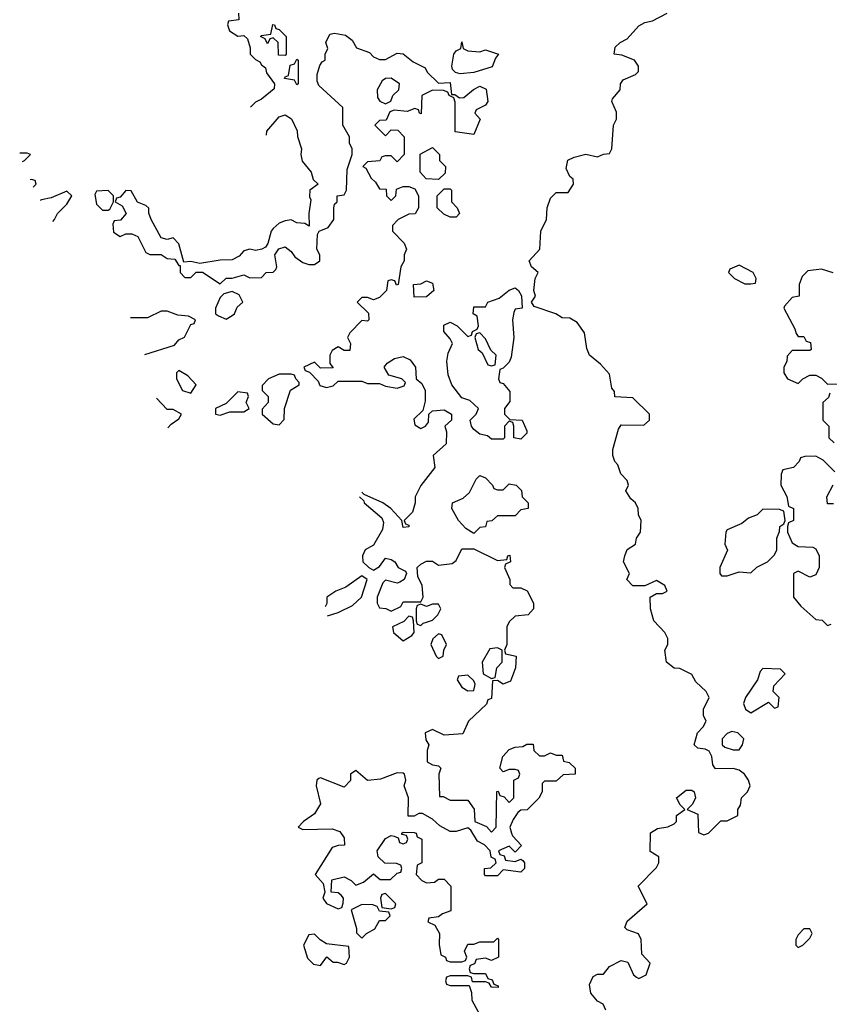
# Model space of a CAD drawing. Header units: inches. Extents: x 2701323 to 2964515, y 494916 to 722124.
# Tile 598 of 656: x 2832270 to 2835016, y 694490 to 697827. Entities that reach past the tile are written whole.
import ezdxf

# ---------------------------------------------------------------- set-up
doc = ezdxf.new("R2010")
doc.units = ezdxf.units.IN
doc.header["$MEASUREMENT"] = 0
doc.layers.add('C8639', color=7, linetype='Continuous')

msp = doc.modelspace()

# ---------------------------------------------------------------- linework, layer by layer
at = {"layer": 'C8639', "color": 2, "elevation": 2}
for points in [[(2833012, 697850), (2833012.7, 697827.3), (2832978, 697822), (2832974, 697810), (2832981, 697790), (2833010, 697772), (2833030, 697774), (2833042, 697762), (2833052, 697732), (2833052, 697710), (2833070, 697692), (2833084.7, 697684.7), (2833090, 697674), (2833103.6, 697663.6), (2833107.1, 697647.1), (2833134, 697610), (2833132.7, 697592.7), (2833090, 697558), (2833070, 697548), (2833053, 697531)], [(2834258, 694470), (2834248.7, 694490), (2834230, 694501.2), (2834207.2, 694527.2), (2834202.7, 694557.3), (2834215.3, 694584.7), (2834230, 694592), (2834250, 694592), (2834270, 694618), (2834310, 694638), (2834332.7, 694632.7), (2834352, 694590), (2834362, 694582), (2834370, 694578), (2834395.3, 694590), (2834408, 694630), (2834380.4, 694660.4), (2834378, 694710), (2834368.7, 694728.7), (2834330, 694742), (2834322, 694750), (2834330, 694771.3), (2834398, 694830), (2834368, 694890), (2834430, 694954), (2834438, 694970), (2834438, 694990), (2834408, 695008), (2834409.1, 695070.9), (2834433.6, 695086.4), (2834468.7, 695091.3), (2834490, 695102), (2834498, 695110), (2834498, 695130), (2834526, 695150), (2834510, 695166), (2834498, 695190), (2834530, 695216), (2834550, 695216), (2834558, 695210), (2834562, 695190), (2834552, 695168), (2834534, 695150), (2834570, 695134), (2834572.7, 695072.7), (2834590, 695064.7), (2834606, 695070), (2834648.4, 695111.6), (2834670, 695112), (2834706, 695130), (2834706, 695150), (2834714.6, 695165.4), (2834718, 695190), (2834738, 695210), (2834748, 695230), (2834742, 695250), (2834728.7, 695270), (2834710, 695284), (2834690, 695289), (2834630, 695288), (2834621.2, 695301.2), (2834618, 695330), (2834608.4, 695348.4), (2834595.3, 695355.3), (2834570, 695358), (2834558, 695370), (2834568.7, 695410), (2834588, 695430), (2834598, 695450), (2834588.9, 695468.9), (2834588.7, 695490), (2834608, 695530), (2834598, 695550), (2834563.2, 695583.2), (2834550, 695608), (2834508.7, 695628.7), (2834490, 695629), (2834464, 695650), (2834458, 695690), (2834468, 695710), (2834468, 695730), (2834458, 695750), (2834421.2, 695790), (2834409.2, 695830), (2834408, 695870), (2834430, 695882), (2834450, 695882), (2834466, 695890), (2834458, 695910), (2834430, 695926), (2834390, 695908), (2834350, 695908.7), (2834328.7, 695930), (2834338, 695950), (2834318, 695990), (2834322, 696010), (2834330, 696032), (2834358, 696050), (2834362, 696070), (2834375.3, 696090), (2834378, 696130), (2834368.9, 696148.9), (2834368, 696170), (2834358, 696190), (2834343.1, 696203.1), (2834326, 696230), (2834335.3, 696250), (2834330, 696266), (2834308.4, 696288.4), (2834299, 696319), (2834288.7, 696330), (2834282, 696350), (2834282, 696370), (2834300.4, 696439.6), (2834310, 696454), (2834387.3, 696452.7), (2834406, 696470), (2834406, 696490), (2834350, 696546), (2834288.9, 696548.9), (2834287.3, 696567.3), (2834278, 696578), (2834270, 696626), (2834240.2, 696660.2), (2834202, 696690), (2834193.2, 696713.2), (2834185.6, 696765.6), (2834161.2, 696801.2), (2834136, 696816), (2834110, 696817.2), (2834088, 696830), (2834015.3, 696855.3), (2834006, 696870), (2834019, 696890), (2834014, 696910), (2834018, 696950), (2834028, 696970), (2834006, 696990), (2833998, 697010), (2834034, 697050), (2834037.2, 697110), (2834057.2, 697150), (2834059, 697190), (2834070, 697222), (2834090, 697242), (2834130, 697242), (2834148, 697270), (2834147.3, 697287.3), (2834135.3, 697295.3), (2834123.1, 697323.1), (2834129.2, 697350.8), (2834150, 697361), (2834190, 697371.3), (2834230, 697362), (2834250, 697372), (2834270, 697374), (2834278, 697390), (2834284, 697470), (2834294, 697490), (2834294, 697514), (2834278, 697550), (2834280.4, 697559.6), (2834306, 697590), (2834308, 697610), (2834316.4, 697623.6), (2834358, 697642), (2834368.4, 697651.6), (2834368.7, 697670), (2834355.3, 697690), (2834312.7, 697707.3), (2834286, 697710), (2834290, 697734), (2834306, 697750), (2834330, 697762.8), (2834370, 697806), (2834390, 697818), (2834416.4, 697823.6), (2834466, 697850)], [(2833106.5, 697435.4), (2833108, 697450), (2833150, 697498), (2833170, 697504.7), (2833191.1, 697491.1), (2833211.1, 697451.1), (2833211.6, 697431.6), (2833226, 697390), (2833222.8, 697370), (2833227.5, 697347.5), (2833258, 697310), (2833265.4, 697285.4), (2833282, 697270), (2833254, 697250), (2833252.7, 697227.3), (2833256.9, 697216.9), (2833251, 697170), (2833252, 697128), (2833236.4, 697136.4), (2833210, 697139), (2833190, 697149), (2833170, 697145.2), (2833150, 697137.2), (2833130, 697119.3), (2833123, 697110), (2833111.1, 697068.9), (2833103.5, 697056.5), (2833090.8, 697049.2), (2833070, 697045.2), (2833050, 697049), (2833030, 697044), (2833013.7, 697026.3), (2832990, 697013.2), (2832950, 697012.3), (2832881.2, 697001.2), (2832850, 697008), (2832826, 697006), (2832810, 697068), (2832790, 697088), (2832770, 697082), (2832750, 697088), (2832715.3, 697150), (2832708, 697172), (2832708, 697188), (2832698, 697198), (2832668.7, 697208.7), (2832647.3, 697247.3), (2832630, 697248), (2832610, 697226), (2832598, 697222), (2832594, 697210), (2832616.9, 697196.9), (2832631.3, 697170), (2832612, 697148), (2832590, 697146), (2832586, 697134), (2832587.7, 697107.7), (2832610, 697092), (2832630, 697102), (2832650, 697102), (2832670, 697092), (2832698, 697038), (2832711.1, 697031.1), (2832750, 697031.3), (2832770, 697018), (2832796, 697016), (2832810, 696994), (2832814, 696994), (2832814, 696970), (2832830, 696954), (2832850, 696954), (2832868.4, 696971.6), (2832890, 696971.3), (2832950, 696932), (2832970, 696951.3), (2832990, 696951.3), (2833030, 696962), (2833050, 696952), (2833090, 696954), (2833106, 696970), (2833130, 696972), (2833139, 696981), (2833142, 696990), (2833135.3, 697030), (2833148.9, 697051.1), (2833170, 697058), (2833190, 697042), (2833203.5, 697023.5), (2833230, 697004.7), (2833250, 696998), (2833270, 696998), (2833288, 697010), (2833288, 697030), (2833278, 697050), (2833280.4, 697099.6), (2833286, 697110), (2833316.5, 697123.5), (2833335.3, 697150), (2833335.3, 697190), (2833338, 697202), (2833346, 697210), (2833346, 697230), (2833370, 697234), (2833378, 697250), (2833380.2, 697319.8), (2833398, 697370), (2833398, 697390), (2833388.9, 697408.9), (2833388, 697430), (2833366, 697470), (2833366, 697530), (2833284, 697604), (2833279, 697619), (2833279, 697641), (2833288, 697672), (2833295.3, 697684.7), (2833306, 697690), (2833306, 697710), (2833315.3, 697730), (2833308, 697750), (2833322, 697778), (2833338, 697782), (2833374.4, 697774.4), (2833398, 697758), (2833411.6, 697731.6), (2833456, 697716), (2833470, 697702), (2833490, 697692), (2833510, 697692), (2833550, 697714), (2833570, 697712), (2833604.5, 697684.5), (2833644.7, 697664.7), (2833652, 697650), (2833690, 697612), (2833730, 697614), (2833734, 697574), (2833746, 697574), (2833762, 697562), (2833776.4, 697563.6), (2833809.1, 697590.9), (2833830, 697602), (2833852, 697592), (2833858, 697550), (2833850, 697538), (2833818, 697522), (2833814, 697510), (2833831.3, 697490), (2833810, 697438), (2833747.3, 697447.3), (2833747.3, 697547.3), (2833742, 697562), (2833726, 697570), (2833722, 697582), (2833707.3, 697587.3), (2833670, 697588), (2833634, 697570), (2833631.6, 697508.4), (2833626, 697510), (2833622, 697522), (2833610, 697526), (2833583.6, 697516.4), (2833539.6, 697520.4), (2833524.7, 697515.3), (2833512.7, 697487.3), (2833490, 697486), (2833474, 697470), (2833510, 697434), (2833530, 697454), (2833552.7, 697452.7), (2833574, 697430), (2833574, 697370), (2833550, 697346), (2833530, 697366), (2833510, 697366), (2833498, 697362), (2833491.6, 697348.4), (2833450, 697346), (2833434, 697330), (2833443.6, 697323.6), (2833462, 697290), (2833476.9, 697276.9), (2833490, 697254), (2833512.7, 697252.7), (2833514, 697230), (2833530, 697214), (2833546, 697230), (2833547.3, 697252.7), (2833570, 697262), (2833590, 697262), (2833610, 697254), (2833622, 697230), (2833622, 697190), (2833611.1, 697168.9), (2833590, 697168), (2833554, 697150), (2833534, 697130), (2833534, 697110), (2833574, 697070), (2833582, 697050), (2833574, 697030), (2833574, 697010), (2833562, 696990), (2833554, 696930), (2833547.3, 696927.3), (2833542, 696942), (2833530, 696946), (2833518, 696942), (2833514, 696910), (2833490, 696886), (2833470, 696878), (2833450, 696886), (2833430, 696886), (2833414, 696870), (2833452.7, 696832.7), (2833454, 696810), (2833450, 696806), (2833430, 696808), (2833390, 696766), (2833382, 696750), (2833392, 696730), (2833390, 696706), (2833370, 696706), (2833350, 696718), (2833330, 696706), (2833322, 696690), (2833322, 696662), (2833332.7, 696647.3), (2833290, 696646), (2833270, 696666), (2833234, 696650), (2833238, 696638), (2833252.7, 696632.7), (2833282, 696602), (2833287.3, 696587.3), (2833310, 696581), (2833333.2, 696586.8), (2833350, 696602), (2833430, 696602), (2833450, 696594), (2833490, 696594), (2833510, 696584.7), (2833550, 696578), (2833573.6, 696586.4), (2833578, 696598), (2833566, 696610), (2833522, 696622), (2833506, 696650), (2833516.4, 696663.6), (2833540.9, 696679.1), (2833570, 696686), (2833594.4, 696674.4), (2833612, 696650), (2833614, 696610), (2833634, 696594), (2833644.7, 696570), (2833645.4, 696534.6), (2833636.9, 696503.1), (2833607.1, 696472.9), (2833610, 696454), (2833630, 696442), (2833646, 696450), (2833656.4, 696463.6), (2833658, 696490), (2833670, 696502), (2833710, 696504.7), (2833734, 696490), (2833734, 696470), (2833712, 696450), (2833718, 696430), (2833716, 696390), (2833672, 696350), (2833678, 696310), (2833630, 696248), (2833610.8, 696210), (2833610.6, 696189.4), (2833602, 696158), (2833574, 696130), (2833578, 696118), (2833590, 696114), (2833590, 696108), (2833570, 696106), (2833566, 696130), (2833528.7, 696170), (2833502, 696190), (2833438, 696218), (2833430, 696226)], [(2832278.9, 697346.6), (2832286, 697350), (2832306, 697370), (2832295.3, 697375.3), (2832269.6, 697375.3)], [(2832315.3, 697259.3), (2832326, 697270), (2832322, 697282), (2832310, 697286), (2832304.8, 697284.6)], [(2832381.7, 697143.7), (2832388, 697150), (2832398, 697170), (2832430, 697202), (2832446, 697230), (2832430, 697246), (2832376.9, 697223.1), (2832343.6, 697216.4), (2832339.2, 697214.2)], [(2835028.9, 696968.9), (2834990, 696982), (2834943.6, 696976.4), (2834923.6, 696956.4), (2834914, 696930), (2834914, 696890), (2834890, 696886), (2834863.6, 696856.4), (2834862, 696850), (2834899.6, 696779.6), (2834903.6, 696763.6), (2834910, 696754), (2834930, 696754), (2834938, 696738), (2834952.7, 696732.7), (2834954, 696710), (2834950, 696706), (2834890, 696706), (2834872.7, 696687.3), (2834871.6, 696668.4), (2834862, 696650), (2834862, 696630), (2834874, 696610), (2834910, 696594), (2834926, 696610), (2834950, 696622), (2834970, 696622), (2834990, 696612), (2835010, 696592), (2835047.3, 696592.7)], [(2832693.7, 696692.7), (2832795.3, 696724.7), (2832810, 696742), (2832828.4, 696751.6), (2832850, 696794), (2832862, 696798), (2832866, 696810), (2832842, 696822), (2832806, 696826), (2832770, 696839), (2832750, 696839), (2832703.6, 696816.4), (2832645.3, 696816.4)], [(2832771.7, 696443.9), (2832783.1, 696456.9), (2832810, 696474), (2832818, 696490), (2832790, 696506), (2832770, 696506), (2832733.2, 696544.3)], [(2835018, 696562), (2835012.7, 696547.3), (2834994, 696530), (2834994, 696470), (2835014, 696450), (2835014, 696410), (2835032.7, 696392.7)], [(2835034.6, 696294.6), (2834994.6, 696334.6), (2834970, 696348), (2834932.7, 696347.3), (2834918, 696342), (2834914, 696330), (2834894, 696310), (2834858, 696302), (2834852.7, 696287.3), (2834852, 696250), (2834871.6, 696211.6), (2834878, 696178), (2834894, 696170), (2834894, 696130), (2834878, 696122), (2834874, 696110), (2834874, 696090), (2834890, 696054), (2834910, 696042), (2834959.6, 696039.6), (2834970, 696034), (2834982, 696010), (2834982, 695970), (2834970, 695946), (2834950, 695938), (2834910, 695958), (2834894, 695950), (2834894, 695870), (2834919.6, 695839.6), (2834970, 695794), (2834991.6, 695791.6), (2835010, 695774), (2835022, 695778)], [(2835030, 696186), (2835010, 696186), (2835008, 696210), (2835029.1, 696250.9)], [(2833422.5, 696209.6), (2833436.9, 696196.9), (2833438, 696190), (2833498.5, 696138.5), (2833503.5, 696123.5), (2833500.7, 696099.3), (2833470, 696046), (2833442, 696030), (2833432, 696010), (2833434, 695990), (2833454, 695970), (2833470, 695962), (2833490, 695974), (2833510, 696002), (2833530, 695998), (2833542, 695990), (2833554, 695970), (2833578, 695958), (2833582, 695950), (2833574, 695930), (2833559.6, 695920.4), (2833550, 695918), (2833510, 695928), (2833501, 695919), (2833482, 695870), (2833482, 695850), (2833490, 695834), (2833511.1, 695831.1), (2833530, 695822), (2833562, 695838), (2833570, 695854), (2833630, 695854), (2833638, 695870), (2833635.3, 695910), (2833620.4, 695940.4), (2833618, 695970), (2833630, 695982), (2833650, 695992), (2833670, 695992), (2833690, 695978), (2833736.4, 695983.6), (2833750, 695994), (2833770, 696034), (2833810, 696034), (2833890, 695994), (2833922, 695998), (2833926, 696010), (2833932.7, 696012.7), (2833934, 695990), (2833918, 695982), (2833914, 695970), (2833932, 695930), (2833932.7, 695912.7), (2833942, 695902), (2833970, 695902), (2833991.1, 695891.1), (2834012, 695850), (2834012, 695830), (2833994, 695810), (2833950, 695806), (2833930, 695786), (2833922, 695770), (2833922, 695710), (2833914, 695690), (2833918, 695678), (2833954, 695670), (2833951.3, 695630), (2833934.8, 695585.2), (2833910, 695575.3), (2833890, 695588), (2833874, 695586), (2833870, 695526), (2833858, 695522), (2833852.7, 695507.3), (2833792, 695450), (2833772.7, 695407.3), (2833710, 695402), (2833670, 695422), (2833644.7, 695410), (2833646.8, 695386.8), (2833658, 695370), (2833651.3, 695350), (2833652, 695312), (2833670, 695302), (2833690, 695298), (2833698, 695290), (2833691, 695270), (2833694, 695194), (2833706, 695194), (2833730, 695182), (2833790, 695182), (2833811.6, 695151.6), (2833814, 695110), (2833852.7, 695092.7), (2833870, 695074), (2833886, 695090), (2833888.4, 695211.6), (2833892.7, 695212.7), (2833898, 695198), (2833912.7, 695192.7), (2833930, 695174), (2833946, 695190), (2833946, 695250), (2833962, 695258), (2833966, 695270), (2833962, 695282), (2833950, 695286), (2833930, 695286), (2833910, 695278), (2833898, 695290), (2833908, 695330), (2833930, 695354), (2833950, 695362), (2833976.4, 695363.6), (2833990, 695372), (2834011.6, 695371.6), (2834014, 695350), (2834032.7, 695332.7), (2834050, 695332), (2834070, 695342), (2834090, 695334), (2834110, 695334), (2834114, 695314), (2834134, 695310), (2834154, 695290), (2834154, 695270), (2834112.7, 695267.3), (2834090, 695246), (2834050, 695246), (2834042, 695238), (2834042, 695210), (2834031.1, 695188.9), (2833991.3, 695148.7), (2833970, 695148), (2833959.6, 695140.4), (2833943.6, 695116.4), (2833932, 695090), (2833938, 695070), (2833941, 695061), (2833971.6, 695028.4), (2833950, 695006), (2833930, 695026), (2833894, 695010), (2833898, 694998), (2833912.7, 694992.7), (2833918, 694978), (2833950, 694974), (2833970, 694982), (2833976.9, 694976.9), (2833982, 694970), (2833982, 694950), (2833970, 694938), (2833910, 694946), (2833890, 694926), (2833850, 694926), (2833846, 694930), (2833846, 694950), (2833867.3, 694952.7), (2833886, 694970), (2833882, 694982), (2833868.4, 694988.4), (2833866, 695010), (2833846, 695030), (2833823.1, 695043.1), (2833800.4, 695080.4), (2833790, 695088), (2833750, 695075.3), (2833730, 695075.3), (2833694.6, 695094.6), (2833670, 695118), (2833636.4, 695136.4), (2833623.6, 695136.4), (2833607.3, 695127.3), (2833587.3, 695127.3), (2833588, 695190), (2833574, 695230), (2833579, 695250), (2833575.3, 695270), (2833570, 695274), (2833550, 695275.1), (2833493.6, 695253.6), (2833450, 695248.7), (2833410, 695282), (2833392, 695270), (2833391.6, 695248.4), (2833370, 695226), (2833290, 695257.2), (2833284.9, 695255.1), (2833278, 695250), (2833274.8, 695230), (2833290.5, 695169.5), (2833270, 695135.3), (2833232, 695110), (2833214, 695090), (2833230, 695082), (2833330, 695084.7), (2833355.3, 695075.3), (2833370, 695054), (2833371.1, 695028.9), (2833350, 695028.7), (2833330, 695022), (2833272, 694930), (2833299.6, 694899.6), (2833304.7, 694870), (2833298, 694850), (2833310, 694832), (2833350, 694814), (2833362, 694818), (2833367.3, 694832.7), (2833368, 694850), (2833360.4, 694860.4), (2833350, 694868), (2833326, 694870), (2833328.4, 694911.6), (2833370, 694922), (2833394, 694910), (2833410, 694894), (2833436.4, 694903.6), (2833470, 694932), (2833492.7, 694912.7), (2833527.3, 694912.7), (2833550, 694934), (2833562, 694938), (2833566, 694950), (2833562, 694962), (2833547.3, 694967.3), (2833508.4, 694968.4), (2833486, 694990), (2833482, 695010), (2833510, 695052), (2833530, 695062), (2833539.6, 695059.6), (2833554, 695054), (2833558, 695038), (2833570, 695034), (2833582, 695038), (2833586, 695050), (2833582, 695062), (2833566, 695066), (2833566, 695070), (2833570, 695074), (2833607.3, 695072.7), (2833614, 695070), (2833618, 695058), (2833634, 695050), (2833634, 694970), (2833618, 694962), (2833614, 694930), (2833634, 694910), (2833650, 694902), (2833676.4, 694903.6), (2833690, 694914), (2833710, 694914), (2833732, 694890), (2833732.7, 694807.3), (2833703.6, 694796.4), (2833690, 694786), (2833658, 694782), (2833654, 694770), (2833678, 694758), (2833694, 694730), (2833692.7, 694692.7), (2833698, 694658), (2833714, 694650), (2833718, 694638), (2833730, 694634), (2833770, 694634), (2833782, 694638), (2833786, 694650), (2833778, 694670), (2833790, 694694), (2833810, 694694), (2833830, 694702), (2833878, 694702), (2833890, 694714), (2833894, 694710), (2833894, 694650), (2833870, 694638), (2833850, 694646), (2833818, 694642), (2833812.7, 694627.3), (2833798, 694622), (2833794, 694610), (2833798, 694598), (2833810, 694594), (2833850, 694594), (2833858, 694578), (2833872.7, 694572.7), (2833878, 694558), (2833892.7, 694552.7), (2833892.7, 694547.3), (2833870, 694548), (2833862, 694562), (2833850, 694566), (2833806, 694566), (2833802, 694582), (2833790, 694586), (2833730, 694586), (2833718, 694582), (2833714, 694570), (2833718, 694558), (2833730, 694554), (2833794, 694554), (2833802, 694530), (2833803.6, 694503.6), (2833830, 694454)], [(2833430, 695942), (2833375.9, 695904.1), (2833342, 695890), (2833312, 695870), (2833311.6, 695848.4), (2833305.8, 695837.1)], [(2833313.5, 695806.8), (2833350, 695818), (2833398.6, 695841.4), (2833428.7, 695870), (2833448, 695930), (2833430, 695942)]]:
    msp.add_lwpolyline(points, dxfattribs=at)
for points in [[(2833170, 697706), (2833147.3, 697707.3), (2833146, 697750), (2833130, 697766), (2833118, 697762), (2833110, 697746), (2833102, 697762), (2833086, 697770), (2833090, 697774), (2833122, 697778), (2833128.4, 697811.6), (2833134, 697810), (2833138, 697798), (2833150, 697794), (2833174, 697770), (2833174, 697710)], [(2833830, 697718), (2833850, 697724.7), (2833894, 697710), (2833883.6, 697696.4), (2833872.7, 697667.3), (2833810, 697648), (2833764, 697644), (2833748, 697648), (2833738, 697658), (2833735.3, 697670), (2833742, 697710), (2833750, 697722), (2833766, 697730), (2833770, 697752), (2833774, 697730), (2833790, 697722)], [(2833210, 697606), (2833202, 697622), (2833168, 697628), (2833170, 697634), (2833182, 697638), (2833187.3, 697672.7), (2833202, 697678), (2833210, 697694), (2833214, 697690), (2833214, 697610)], [(2833530, 697628.7), (2833510, 697628), (2833499.6, 697620.4), (2833482, 697590), (2833483.6, 697563.6), (2833491.6, 697551.6), (2833510, 697542), (2833528.4, 697551.6), (2833535.3, 697570), (2833555.3, 697590), (2833558, 697610)], [(2833690, 697286), (2833648.4, 697288.4), (2833628, 697310), (2833628, 697372), (2833670, 697394), (2833694, 697370), (2833694, 697350), (2833714, 697330), (2833712.7, 697307.3)], [(2832570, 697248), (2832530, 697246), (2832524.7, 697235.3), (2832530, 697202), (2832550, 697182), (2832570, 697182), (2832575.3, 697184.7), (2832588, 697210), (2832588, 697230)], [(2833730, 697158), (2833708.4, 697168.4), (2833686, 697190), (2833686, 697230), (2833710, 697254), (2833730, 697254), (2833734, 697250), (2833734, 697210), (2833754, 697190), (2833762, 697170), (2833750, 697158)], [(2834710, 696995.3), (2834678, 696982), (2834674, 696970), (2834694, 696950), (2834730, 696932), (2834750, 696932), (2834766, 696934), (2834768, 696950), (2834758, 696970)], [(2833607.3, 696887.3), (2833606, 696930), (2833630, 696932), (2833650, 696942), (2833670, 696934), (2833674, 696910), (2833650, 696888)], [(2832990, 696906), (2832962, 696898), (2832950, 696886), (2832934, 696850), (2832934, 696830), (2832943.6, 696823.6), (2832970, 696812), (2832990, 696824.7), (2832998, 696830), (2833007.3, 696852.7), (2833026, 696870), (2833014.6, 696894.6)], [(2833970, 696406), (2833946, 696410), (2833946, 696450), (2833942, 696462), (2833930, 696466), (2833914, 696450), (2833914, 696410), (2833910, 696406), (2833870, 696406), (2833856.4, 696416.4), (2833830, 696422), (2833810, 696438), (2833802, 696450), (2833798, 696470), (2833818, 696490), (2833826, 696510), (2833796.4, 696536.4), (2833770, 696546), (2833735.3, 696590), (2833723.1, 696623.1), (2833719, 696670), (2833723.1, 696696.9), (2833738, 696730), (2833730, 696746), (2833708, 696770), (2833708, 696792), (2833730, 696802), (2833754, 696790), (2833790, 696754), (2833802, 696758), (2833806, 696770), (2833822, 696778), (2833826, 696790), (2833822, 696822), (2833808, 696830), (2833810, 696854), (2833850, 696854), (2833858, 696870), (2833896.5, 696883.5), (2833930, 696911), (2833950, 696918), (2833962, 696910), (2833971.6, 696891.6), (2833974, 696850), (2833950, 696846), (2833945.4, 696834.6), (2833941, 696810), (2833946, 696750), (2833936.9, 696683.1), (2833930, 696666), (2833910, 696646), (2833898, 696642), (2833894, 696610), (2833898, 696598), (2833910, 696594), (2833932.7, 696567.3), (2833932.7, 696532.7), (2833914, 696510), (2833914, 696490), (2833932.7, 696472.7), (2833974, 696470), (2833990, 696434), (2833990, 696426)], [(2833830, 696766), (2833818, 696762), (2833814, 696750), (2833824.7, 696710), (2833838, 696698), (2833858, 696658), (2833870, 696654), (2833882, 696658), (2833886, 696690), (2833867.3, 696707.3), (2833850, 696746)], [(2832810, 696638), (2832802, 696630), (2832802, 696610), (2832822, 696570), (2832850, 696562), (2832868, 696590), (2832840.4, 696620.4)], [(2833190, 696626), (2833150, 696626), (2833114, 696610), (2833092.7, 696587.3), (2833092, 696570), (2833112, 696550), (2833112, 696530), (2833092.7, 696507.3), (2833092, 696490), (2833130, 696458), (2833150, 696454), (2833167.3, 696472.7), (2833168, 696510), (2833188.7, 696571.3), (2833218, 696590), (2833218, 696598), (2833206, 696610), (2833202, 696622)], [(2833010, 696566), (2832970, 696526), (2832934, 696510), (2832934, 696490), (2832950, 696486.8), (2832982, 696498), (2833030, 696498), (2833048, 696510), (2833038, 696530), (2833046, 696550), (2833042, 696562)], [(2833890, 696234), (2833910, 696234), (2833930, 696254), (2833954, 696250), (2833971.3, 696231.3), (2833974, 696210), (2833994, 696190), (2833994, 696170), (2833970, 696166), (2833950, 696146), (2833890, 696146), (2833871.6, 696128.4), (2833854, 696126), (2833850, 696108), (2833830, 696106), (2833810, 696086), (2833783.1, 696103.1), (2833758, 696130), (2833735.3, 696170), (2833738, 696190), (2833774, 696206), (2833795.3, 696224.7), (2833818, 696270), (2833830, 696282), (2833850, 696274), (2833874, 696250), (2833878, 696238)], [(2834790, 696168), (2834770.9, 696149.1), (2834742, 696138), (2834719.8, 696120.2), (2834670, 696098), (2834664.7, 696090), (2834662, 696050), (2834670.7, 696029.3), (2834644.7, 695970), (2834644.7, 695950), (2834650, 695942), (2834670, 695942), (2834710, 695956), (2834750, 695952), (2834770, 695972), (2834806, 695990), (2834830, 696014), (2834838, 696030), (2834838, 696070), (2834847.3, 696092.7), (2834848, 696110), (2834862, 696118), (2834866, 696130), (2834862, 696162), (2834847.3, 696167.3)], [(2833690, 695846), (2833670, 695846), (2833650, 695838), (2833630, 695846), (2833618, 695842), (2833614, 695830), (2833614, 695790), (2833618, 695778), (2833630, 695774), (2833638, 695782), (2833650, 695784.7), (2833670, 695792), (2833688, 695810), (2833698, 695830)], [(2833590, 695806), (2833572.7, 695787.3), (2833534, 695770), (2833538, 695750), (2833570, 695722), (2833600.4, 695739.6), (2833608, 695750), (2833606, 695790), (2833602, 695802)], [(2833690, 695746), (2833671.6, 695728.4), (2833664.7, 695710), (2833682, 695670), (2833690, 695662), (2833706, 695670), (2833708, 695690), (2833718, 695710), (2833702, 695742)], [(2833890, 695698), (2833864.7, 695695.3), (2833838, 695650), (2833842, 695610), (2833870, 695594), (2833882, 695598), (2833888, 695630), (2833906, 695650), (2833906, 695690)], [(2833790, 695606), (2833758, 695602), (2833754, 695590), (2833770, 695564.7), (2833790, 695552), (2833810, 695554), (2833814.6, 695574.6), (2833810, 695586)], [(2834790, 695628), (2834782, 695618), (2834772, 695590), (2834731.3, 695530), (2834724.7, 695510), (2834732, 695490), (2834750, 695478), (2834810, 695514), (2834830, 695494), (2834842, 695498), (2834846, 695530), (2834826, 695550), (2834828, 695570), (2834866, 695610), (2834850, 695626)], [(2834685.4, 695414.6), (2834670, 695408), (2834652, 695390), (2834652, 695370), (2834662, 695362), (2834690, 695352), (2834710, 695352), (2834722, 695370), (2834726, 695390), (2834706, 695410)], [(2833510, 694866), (2833498, 694862), (2833494, 694850), (2833498, 694818), (2833530, 694814), (2833542, 694818), (2833546, 694830)], [(2833430, 694828), (2833394, 694810), (2833412.7, 694747.3), (2833412.7, 694732.7), (2833430, 694714), (2833446, 694730), (2833474.6, 694745.4), (2833490, 694774), (2833510, 694774), (2833526, 694790), (2833522, 694802), (2833490, 694806), (2833482, 694822), (2833467.3, 694827.3)], [(2834950, 694746), (2834930, 694746), (2834910, 694726), (2834902, 694710), (2834902, 694690), (2834910, 694682), (2834926, 694690), (2834950, 694714), (2834958, 694730)], [(2833270, 694728), (2833250, 694726), (2833232, 694690), (2833246.4, 694646.4), (2833266, 694626), (2833290, 694622), (2833311.3, 694651.3), (2833332.7, 694632.7), (2833347.3, 694632.7), (2833370, 694624.7), (2833378, 694630), (2833388, 694650), (2833386, 694686), (2833310, 694695.3), (2833288.7, 694708.7)]]:
    msp.add_lwpolyline(points, close=True, dxfattribs=at)

doc.saveas('drawing.dxf')
